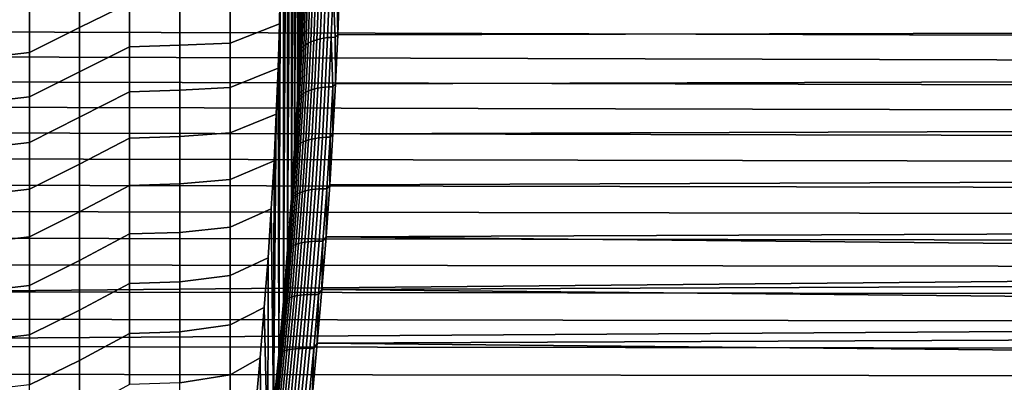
# Model space of a CAD drawing. Header units: metres. Extents: x -29 to 117, y -464 to 29.
# Tile 317 of 362: x 66 to 87, y 7 to 15. Entities that reach past the tile are written whole.
import ezdxf

# ---------------------------------------------------------------- set-up
doc = ezdxf.new("R2010")
doc.units = ezdxf.units.M
doc.layers.add('solid_24_501_056_XXX', color=7, linetype='CONTINUOUS')

msp = doc.modelspace()

# ---------------------------------------------------------------- linework, layer by layer
at = {"layer": 'solid_24_501_056_XXX'}
for points in [[(71.817757, 8.927694, 25.876579), (71.721443, 7.842888, 25.533432), (71.755402, 16.371271, 32.489647), (71.817741, 24.176371, 38.671837)], [(71.817757, 8.927694, 25.876579), (71.817741, 24.176371, 38.671837), (71.904274, 23.609005, 37.686214)], [(71.904289, 9.996848, 26.264175), (71.817757, 8.927694, 25.876579), (71.904274, 23.609005, 37.686214)], [(71.904289, 9.996848, 26.264175), (71.904274, 23.609005, 37.686214), (71.980865, 23.001684, 36.725616)], [(71.980881, 11.048288, 26.695463), (71.904289, 9.996848, 26.264175), (71.980865, 23.001684, 36.725616)], [(71.980881, 11.048288, 26.695463), (71.980865, 23.001684, 36.725616), (72.047447, 22.355467, 35.791348)], [(72.047455, 12.080551, 27.169624), (71.980881, 11.048288, 26.695463), (72.047447, 22.355467, 35.791348)], [(72.047455, 12.080551, 27.169624), (72.047447, 22.355467, 35.791348), (72.103844, 21.671923, 34.885704)], [(72.103844, 13.091105, 27.685513), (72.047455, 12.080551, 27.169624), (72.103844, 21.671923, 34.885704)], [(72.103844, 13.091105, 27.685513), (72.103844, 21.671923, 34.885704), (72.150032, 20.952431, 34.01001)], [(72.150032, 14.078406, 28.241999), (72.103844, 13.091105, 27.685513), (72.150032, 20.952431, 34.01001)], [(72.150032, 14.078406, 28.241999), (72.150032, 20.952431, 34.01001), (72.185883, 20.198839, 33.166531)], [(72.18589, 15.039904, 28.837664), (72.150032, 14.078406, 28.241999), (72.185883, 20.198839, 33.166531)], [(71.721443, 7.842888, 25.533432), (71.750198, 15.513752, 31.80073), (71.755402, 16.371271, 32.489647)], [(72.992676, 16.333233, 28.956289), (111.21566, 15.446432, 28.352678), (111.26889, 14.488895, 27.754143), (72.967445, 15.380246, 28.309574)], [(68.664307, 15.924412, 32.168377), (68.664307, 15.054084, 31.499884), (67.636871, 14.552655, 31.256983), (67.636871, 15.434431, 31.904457)], [(67.636871, 15.434431, 31.904457), (67.636871, 14.552655, 31.256983), (66.614128, 14.039656, 31.070641), (66.614128, 14.924455, 31.692104)], [(71.750198, 15.513752, 31.80073), (71.734573, 14.627522, 31.149101), (70.726494, 14.232293, 30.842484), (70.726494, 15.116114, 31.464621)], [(71.721443, 7.842888, 25.533432), (71.734573, 14.627522, 31.149101), (71.750198, 15.513752, 31.80073)], [(72.837158, 15.340443, 28.296335), (72.916176, 15.343475, 28.287664), (72.932175, 14.401417, 27.702078), (72.87899, 14.352201, 27.674866)], [(72.916176, 15.343475, 28.287664), (72.967445, 15.380246, 28.309574), (72.932175, 14.401417, 27.702078)], [(72.932175, 14.401417, 27.702078), (72.967445, 15.380246, 28.309574), (111.26889, 14.488895, 27.754143)], [(72.233154, 14.165928, 28.036919), (72.269623, 15.137991, 28.637842), (72.312065, 15.173562, 28.580725), (72.275497, 14.198812, 27.978142)], [(72.275497, 14.198812, 27.978142), (72.312065, 15.173562, 28.580725), (72.360977, 15.206513, 28.527332), (72.32431, 14.229187, 27.923155)], [(72.32431, 14.229187, 27.923155), (72.360977, 15.206513, 28.527332), (72.415878, 15.236519, 28.478191), (72.37912, 14.25675, 27.872503)], [(72.37912, 14.25675, 27.872503), (72.415878, 15.236519, 28.478191), (72.476219, 15.263281, 28.433786), (72.439377, 14.28123, 27.826689)], [(72.439377, 14.28123, 27.826689), (72.476219, 15.263281, 28.433786), (72.541412, 15.286535, 28.39456), (72.504486, 14.302384, 27.786163)], [(72.504486, 14.302384, 27.786163), (72.541412, 15.286535, 28.39456), (72.610802, 15.306052, 28.360897), (72.573807, 14.320003, 27.751328)], [(72.573807, 14.320003, 27.751328), (72.610802, 15.306052, 28.360897), (72.683708, 15.321639, 28.333134), (72.646652, 14.333912, 27.722527)], [(72.646652, 14.333912, 27.722527), (72.683708, 15.321639, 28.333134), (72.759407, 15.33314, 28.311541), (72.722298, 14.343975, 27.700047)], [(72.722298, 14.343975, 27.700047), (72.759407, 15.33314, 28.311541), (72.837158, 15.340443, 28.296335), (72.800003, 14.350091, 27.684105)], [(72.800003, 14.350091, 27.684105), (72.837158, 15.340443, 28.296335), (72.87899, 14.352201, 27.674866)], [(115.332092, 14.306173, 76.361618), (115.389381, 14.797477, 76.066254), (65.046883, 14.967364, 75.960922), (64.926384, 14.463406, 76.268562)], [(68.664307, 15.054084, 31.499884), (68.664307, 14.155728, 30.869558), (67.636871, 13.643754, 30.648174), (67.636871, 14.552655, 31.256983)], [(69.69474, 15.087944, 31.458445), (69.69474, 14.189301, 30.827723), (68.664307, 14.155728, 30.869558), (68.664307, 15.054084, 31.499884)], [(70.726494, 15.116114, 31.464621), (70.726494, 14.232293, 30.842484), (69.69474, 14.189301, 30.827723), (69.69474, 15.087944, 31.458445)], [(72.169495, 14.093947, 28.163492), (72.150032, 14.078406, 28.241999), (72.18589, 15.039904, 28.837664), (72.20575, 15.060415, 28.760956)], [(72.169495, 14.093947, 28.163492), (72.20575, 15.060415, 28.760956), (72.234062, 15.10015, 28.698118), (72.197701, 14.130857, 28.098907)], [(72.197701, 14.130857, 28.098907), (72.234062, 15.10015, 28.698118), (72.269623, 15.137991, 28.637842), (72.233154, 14.165928, 28.036919)], [(66.614128, 14.924455, 31.692104), (66.614128, 14.039656, 31.070641), (65.597748, 13.925455, 31.208183), (65.597748, 14.810333, 31.828934)], [(67.636871, 14.552655, 31.256983), (67.636871, 13.643754, 30.648174), (66.614128, 13.129015, 30.487701), (66.614128, 14.039656, 31.070641)], [(71.734573, 14.627522, 31.149101), (71.708588, 13.714664, 30.536142), (70.726494, 13.322902, 30.258358), (70.726494, 14.232293, 30.842484)], [(71.721443, 7.842888, 25.533432), (71.708588, 13.714664, 30.536142), (71.734573, 14.627522, 31.149101)], [(115.271881, 13.808091, 76.647453), (115.332092, 14.306173, 76.361618), (64.926384, 14.463406, 76.268562), (64.806808, 13.953312, 76.565506)], [(72.52636, 13.310113, 27.183296), (72.573807, 14.320003, 27.751328), (72.646652, 14.333912, 27.722527), (72.599129, 13.322307, 27.15353)], [(72.599129, 13.322307, 27.15353), (72.646652, 14.333912, 27.722527), (72.722298, 14.343975, 27.700047), (72.674706, 13.330897, 27.13022)], [(72.674706, 13.330897, 27.13022), (72.722298, 14.343975, 27.700047), (72.800003, 14.350091, 27.684105), (72.75235, 13.335799, 27.113598)], [(72.75235, 13.335799, 27.113598), (72.800003, 14.350091, 27.684105), (72.831299, 13.336965, 27.103827)], [(72.800003, 14.350091, 27.684105), (72.87899, 14.352201, 27.674866), (72.886887, 13.398359, 27.134848), (72.831299, 13.336965, 27.103827)], [(72.87899, 14.352201, 27.674866), (72.932175, 14.401417, 27.702078), (72.886887, 13.398359, 27.134848)], [(72.886887, 13.398359, 27.134848), (72.932175, 14.401417, 27.702078), (111.26889, 14.488895, 27.754143), (111.337036, 13.505835, 27.193064)], [(68.664307, 14.155728, 30.869558), (68.664307, 13.231018, 30.278572), (67.636871, 12.709422, 30.079163), (67.636871, 13.643754, 30.648174)], [(69.69474, 14.189301, 30.827723), (69.69474, 13.264327, 30.236288), (68.664307, 13.231018, 30.278572), (68.664307, 14.155728, 30.869558)], [(70.726494, 14.232293, 30.842484), (70.726494, 13.322902, 30.258358), (69.69474, 13.264327, 30.236288), (69.69474, 14.189301, 30.827723)], [(72.122993, 13.104093, 27.60673), (72.169495, 14.093947, 28.163492), (72.197701, 14.130857, 28.098907), (72.151062, 13.138111, 27.540518)], [(72.151062, 13.138111, 27.540518), (72.197701, 14.130857, 28.098907), (72.233154, 14.165928, 28.036919), (72.186378, 13.170348, 27.476936)], [(72.186378, 13.170348, 27.476936), (72.233154, 14.165928, 28.036919), (72.275497, 14.198812, 27.978142), (72.228592, 13.200484, 27.416613)], [(72.228592, 13.200484, 27.416613), (72.275497, 14.198812, 27.978142), (72.32431, 14.229187, 27.923155), (72.27729, 13.228223, 27.360144)], [(72.27729, 13.228223, 27.360144), (72.32431, 14.229187, 27.923155), (72.37912, 14.25675, 27.872503), (72.331978, 13.253287, 27.308086)], [(72.331978, 13.253287, 27.308086), (72.37912, 14.25675, 27.872503), (72.439377, 14.28123, 27.826689), (72.392128, 13.275432, 27.26096)], [(72.392128, 13.275432, 27.26096), (72.439377, 14.28123, 27.826689), (72.504486, 14.302384, 27.786163), (72.457138, 13.294436, 27.219225)], [(72.457138, 13.294436, 27.219225), (72.504486, 14.302384, 27.786163), (72.573807, 14.320003, 27.751328), (72.52636, 13.310113, 27.183296)], [(115.208549, 13.303432, 76.923569), (115.271881, 13.808091, 76.647453), (64.806808, 13.953312, 76.565506), (64.688087, 13.437303, 76.851624)], [(66.614128, 14.039656, 31.070641), (66.614128, 13.129015, 30.487701), (65.597748, 13.014595, 30.626226), (65.597748, 13.925455, 31.208183)], [(72.122993, 13.104093, 27.60673), (72.103844, 13.091105, 27.685513), (72.150032, 14.078406, 28.241999), (72.169495, 14.093947, 28.163492)], [(67.636871, 13.643754, 30.648174), (67.636871, 12.709422, 30.079163), (66.614128, 12.194207, 29.944359), (66.614128, 13.129015, 30.487701)], [(71.708588, 13.714664, 30.536142), (71.672249, 12.776339, 29.962769), (70.726494, 12.389573, 29.713297), (70.726494, 13.322902, 30.258358)], [(71.721443, 7.842888, 25.533432), (71.61541, 6.743307, 25.235132), (71.672249, 12.776339, 29.962769), (71.708588, 13.714664, 30.536142)], [(115.142174, 12.792392, 77.189789), (115.208549, 13.303432, 76.923569), (64.688087, 13.437303, 76.851624), (64.570396, 12.915635, 77.126801)], [(70.726494, 13.322902, 30.258358), (70.726494, 12.389573, 29.713297), (69.69474, 12.314742, 29.685236), (69.69474, 13.264327, 30.236288)], [(72.468582, 12.278197, 26.657652), (72.52636, 13.310113, 27.183296), (72.599129, 13.322307, 27.15353), (72.541245, 12.28864, 26.626993)], [(72.541245, 12.28864, 26.626993), (72.599129, 13.322307, 27.15353), (72.674706, 13.330897, 27.13022), (72.616737, 12.295728, 26.602919)], [(72.616737, 12.295728, 26.602919), (72.674706, 13.330897, 27.13022), (72.75235, 13.335799, 27.113598), (72.694321, 12.299392, 26.585665)], [(72.694321, 12.299392, 26.585665), (72.75235, 13.335799, 27.113598), (72.831299, 13.336965, 27.103827), (72.773209, 12.299594, 26.575403)], [(72.773209, 12.299594, 26.575403), (72.831299, 13.336965, 27.103827), (72.831657, 12.37254, 26.608768)], [(72.831299, 13.336965, 27.103827), (72.886887, 13.398359, 27.134848), (72.831657, 12.37254, 26.608768)], [(72.831657, 12.37254, 26.608768), (72.886887, 13.398359, 27.134848), (111.337036, 13.505835, 27.193064), (111.419548, 12.498152, 26.670368)], [(66.614128, 13.129015, 30.487701), (66.614128, 12.194207, 29.944359), (65.597748, 12.079454, 30.084145), (65.597748, 13.014595, 30.626226)], [(68.664307, 13.231018, 30.278572), (68.664307, 12.281673, 29.728029), (67.636871, 11.7514, 29.55101), (67.636871, 12.709422, 30.079163)], [(69.69474, 13.264327, 30.236288), (69.69474, 12.314742, 29.685236), (68.664307, 12.281673, 29.728029), (68.664307, 13.231018, 30.278572)], [(72.066353, 12.092626, 27.091501), (72.122993, 13.104093, 27.60673), (72.151062, 13.138111, 27.540518), (72.094261, 12.123693, 27.023787)], [(72.094261, 12.123693, 27.023787), (72.151062, 13.138111, 27.540518), (72.186378, 13.170348, 27.476936), (72.129417, 12.153039, 26.958731)], [(72.129417, 12.153039, 26.958731), (72.186378, 13.170348, 27.476936), (72.228592, 13.200484, 27.416613), (72.171471, 12.180369, 26.896978)], [(72.171471, 12.180369, 26.896978), (72.228592, 13.200484, 27.416613), (72.27729, 13.228223, 27.360144), (72.220016, 12.205417, 26.839138)], [(72.220016, 12.205417, 26.839138), (72.27729, 13.228223, 27.360144), (72.331978, 13.253287, 27.308086), (72.274567, 12.227931, 26.785784)], [(72.274567, 12.227931, 26.785784), (72.331978, 13.253287, 27.308086), (72.392128, 13.275432, 27.26096), (72.334579, 12.247692, 26.73744)], [(72.334579, 12.247692, 26.73744), (72.392128, 13.275432, 27.26096), (72.457138, 13.294436, 27.219225), (72.399467, 12.264503, 26.69459)], [(72.399467, 12.264503, 26.69459), (72.457138, 13.294436, 27.219225), (72.52636, 13.310113, 27.183296), (72.468582, 12.278197, 26.657652)], [(72.066353, 12.092626, 27.091501), (72.047455, 12.080551, 27.169624), (72.103844, 13.091105, 27.685513), (72.122993, 13.104093, 27.60673)], [(115.073029, 12.275133, 77.445961), (115.142174, 12.792392, 77.189789), (64.570396, 12.915635, 77.126801), (64.45388, 12.388573, 77.390907)], [(71.672249, 12.776339, 29.962769), (71.625679, 11.815126, 29.430431), (70.726494, 11.433985, 29.208277), (70.726494, 12.389573, 29.713297)], [(71.61541, 6.743307, 25.235132), (71.625679, 11.815126, 29.430431), (71.672249, 12.776339, 29.962769)], [(67.636871, 12.709422, 30.079163), (67.636871, 11.7514, 29.55101), (66.614128, 11.236956, 29.441612), (66.614128, 12.194207, 29.944359)], [(115.001358, 11.751822, 77.69194), (115.073029, 12.275133, 77.445961), (64.45388, 12.388573, 77.390907), (64.338493, 11.856343, 77.643852)], [(69.69474, 12.314742, 29.685236), (69.69474, 11.342306, 29.175591), (68.664307, 11.309464, 29.21895), (68.664307, 12.281673, 29.728029)], [(70.726494, 12.389573, 29.713297), (70.726494, 11.433985, 29.208277), (69.69474, 11.342306, 29.175591), (69.69474, 12.314742, 29.685236)], [(72.766548, 11.325486, 26.124708), (72.831657, 12.37254, 26.608768), (111.419548, 12.498152, 26.670368), (111.516243, 11.466922, 26.187084)], [(72.773209, 12.299594, 26.575403), (72.831657, 12.37254, 26.608768), (72.766548, 11.325486, 26.124708)], [(66.614128, 12.194207, 29.944359), (66.614128, 11.236956, 29.441612), (65.597748, 11.121777, 29.582952), (65.597748, 12.079454, 30.084145)], [(68.664307, 12.281673, 29.728029), (68.664307, 11.309464, 29.21895), (67.636871, 10.771474, 29.064703), (67.636871, 11.7514, 29.55101)], [(71.999702, 11.061316, 26.61862), (72.066353, 12.092626, 27.091501), (72.094261, 12.123693, 27.023787), (72.027412, 11.089381, 26.549528)], [(72.027412, 11.089381, 26.549528), (72.094261, 12.123693, 27.023787), (72.129417, 12.153039, 26.958731), (72.062378, 11.115781, 26.483122)], [(72.062378, 11.115781, 26.483122), (72.129417, 12.153039, 26.958731), (72.171471, 12.180369, 26.896978), (72.104248, 11.140255, 26.420059)], [(72.104248, 11.140255, 26.420059), (72.171471, 12.180369, 26.896978), (72.220016, 12.205417, 26.839138), (72.152611, 11.162562, 26.360964)], [(72.152611, 11.162562, 26.360964), (72.220016, 12.205417, 26.839138), (72.274567, 12.227931, 26.785784), (72.206993, 11.182481, 26.306417)], [(72.206993, 11.182481, 26.306417), (72.274567, 12.227931, 26.785784), (72.334579, 12.247692, 26.73744), (72.266853, 11.199815, 26.256962)], [(72.266853, 11.199815, 26.256962), (72.334579, 12.247692, 26.73744), (72.399467, 12.264503, 26.69459), (72.331596, 11.214392, 26.213087)], [(72.331596, 11.214392, 26.213087), (72.399467, 12.264503, 26.69459), (72.468582, 12.278197, 26.657652), (72.400581, 11.226068, 26.175224)], [(72.400581, 11.226068, 26.175224), (72.468582, 12.278197, 26.657652), (72.541245, 12.28864, 26.626993), (72.473129, 11.234729, 26.143749)], [(72.473129, 11.234729, 26.143749), (72.541245, 12.28864, 26.626993), (72.616737, 12.295728, 26.602919), (72.548523, 11.240287, 26.118973)], [(72.548523, 11.240287, 26.118973), (72.616737, 12.295728, 26.602919), (72.694321, 12.299392, 26.585665), (72.626022, 11.242689, 26.101139)], [(72.626022, 11.242689, 26.101139), (72.694321, 12.299392, 26.585665), (72.773209, 12.299594, 26.575403), (72.704849, 11.24191, 26.090427)], [(72.704849, 11.24191, 26.090427), (72.773209, 12.299594, 26.575403), (72.766548, 11.325486, 26.124708)], [(71.999702, 11.061316, 26.61862), (71.980881, 11.048288, 26.695463), (72.047455, 12.080551, 27.169624), (72.066353, 12.092626, 27.091501)], [(114.926888, 11.222628, 77.927567), (115.001358, 11.751822, 77.69194), (64.338493, 11.856343, 77.643852), (64.224182, 11.319178, 77.885544)], [(67.636871, 11.7514, 29.55101), (67.636871, 10.771474, 29.064703), (66.614128, 10.25902, 28.980389), (66.614128, 11.236956, 29.441612)], [(71.625679, 11.815126, 29.430431), (71.568901, 10.831899, 28.93973), (70.726494, 10.457854, 28.744205), (70.726494, 11.433985, 29.208277)], [(71.61541, 6.743307, 25.235132), (71.568901, 10.831899, 28.93973), (71.625679, 11.815126, 29.430431)], [(114.849747, 10.687782, 78.152679), (114.926888, 11.222628, 77.927567), (64.224182, 11.319178, 77.885544), (64.111099, 10.777337, 78.115883)], [(68.664307, 11.309464, 29.21895), (68.664307, 10.316198, 28.752285), (67.636871, 9.77147, 28.621145), (67.636871, 10.771474, 29.064703)], [(69.69474, 11.342306, 29.175591), (69.69474, 10.348824, 28.708298), (68.664307, 10.316198, 28.752285), (68.664307, 11.309464, 29.21895)], [(70.726494, 11.433985, 29.208277), (70.726494, 10.457854, 28.744205), (69.69474, 10.348824, 28.708298), (69.69474, 11.342306, 29.175591)], [(72.691658, 10.258807, 25.68351), (72.766548, 11.325486, 26.124708), (111.516243, 11.466922, 26.187084), (111.626335, 10.413263, 25.744255)], [(72.704849, 11.24191, 26.090427), (72.766548, 11.325486, 26.124708), (72.691658, 10.258807, 25.68351)], [(66.614128, 11.236956, 29.441612), (66.614128, 10.25902, 28.980389), (65.597748, 10.14335, 29.123585), (65.597748, 11.121777, 29.582952)], [(71.95063, 10.036956, 26.118547), (72.027412, 11.089381, 26.549528), (72.062378, 11.115781, 26.483122), (71.985374, 10.060365, 26.050917)], [(71.985374, 10.060365, 26.050917), (72.062378, 11.115781, 26.483122), (72.104248, 11.140255, 26.420059), (72.027039, 10.081938, 25.986666)], [(72.027039, 10.081938, 25.986666), (72.104248, 11.140255, 26.420059), (72.152611, 11.162562, 26.360964), (72.075203, 10.101461, 25.92643)], [(72.075203, 10.101461, 25.92643), (72.152611, 11.162562, 26.360964), (72.206993, 11.182481, 26.306417), (72.129387, 10.118743, 25.870804)], [(72.129387, 10.118743, 25.870804), (72.206993, 11.182481, 26.306417), (72.266853, 11.199815, 26.256962), (72.189064, 10.133612, 25.820339)], [(72.189064, 10.133612, 25.820339), (72.266853, 11.199815, 26.256962), (72.331596, 11.214392, 26.213087), (72.253639, 10.14592, 25.775534)], [(72.253639, 10.14592, 25.775534), (72.331596, 11.214392, 26.213087), (72.400581, 11.226068, 26.175224), (72.322479, 10.155546, 25.736832)], [(72.322479, 10.155546, 25.736832), (72.400581, 11.226068, 26.175224), (72.473129, 11.234729, 26.143749), (72.394897, 10.162395, 25.704615)], [(72.394897, 10.162395, 25.704615), (72.473129, 11.234729, 26.143749), (72.548523, 11.240287, 26.118973), (72.470177, 10.1664, 25.679201)], [(72.470177, 10.1664, 25.679201), (72.548523, 11.240287, 26.118973), (72.626022, 11.242689, 26.101139), (72.547577, 10.16752, 25.660845)], [(72.547577, 10.16752, 25.660845), (72.626022, 11.242689, 26.101139), (72.704849, 11.24191, 26.090427), (72.626335, 10.165745, 25.649725)], [(72.626335, 10.165745, 25.649725), (72.704849, 11.24191, 26.090427), (72.691658, 10.258807, 25.68351)], [(71.923141, 10.011943, 26.188889), (71.904289, 9.996848, 26.264175), (71.980881, 11.048288, 26.695463), (71.999702, 11.061316, 26.61862)], [(71.923141, 10.011943, 26.188889), (71.999702, 11.061316, 26.61862), (72.027412, 11.089381, 26.549528), (71.95063, 10.036956, 26.118547)], [(114.770279, 10.147537, 78.367096), (114.849747, 10.687782, 78.152679), (64.111099, 10.777337, 78.115883), (63.999386, 10.231089, 78.33477)], [(67.636871, 10.771474, 29.064703), (67.636871, 9.77147, 28.621145), (66.614128, 9.262201, 28.561535), (66.614128, 10.25902, 28.980389)], [(71.568901, 10.831899, 28.93973), (71.502106, 9.829679, 28.492067), (70.726494, 9.462934, 28.321917), (70.726494, 10.457854, 28.744205)], [(71.61541, 6.743307, 25.235132), (71.499863, 5.631461, 24.982557), (71.502106, 9.829679, 28.492067), (71.568901, 10.831899, 28.93973)], [(68.664307, 10.316198, 28.752285), (68.664307, 9.303726, 28.328901), (67.636871, 8.753254, 28.221163), (67.636871, 9.77147, 28.621145)], [(69.69474, 10.348824, 28.708298), (69.69474, 9.336139, 28.284224), (68.664307, 9.303726, 28.328901), (68.664307, 10.316198, 28.752285)], [(70.726494, 10.457854, 28.744205), (70.726494, 9.462934, 28.321917), (69.69474, 9.336139, 28.284224), (69.69474, 10.348824, 28.708298)], [(111.693489, 10.305548, 25.702881), (111.686302, 9.878366, 25.53833), (72.691658, 10.258807, 25.68351), (111.626335, 10.413263, 25.744255)], [(114.691505, 9.620304, 78.564087), (114.770279, 10.147537, 78.367096), (63.999386, 10.231089, 78.33477), (63.889, 9.68067, 78.542137)], [(66.614128, 10.25902, 28.980389), (66.614128, 9.262201, 28.561535), (65.597748, 9.145997, 28.706896), (65.597748, 10.14335, 29.123585)], [(71.940002, 9.007302, 25.597448), (72.027039, 10.081938, 25.986666), (72.075203, 10.101461, 25.92643), (71.98793, 9.024005, 25.53619)], [(71.98793, 9.024005, 25.53619), (72.075203, 10.101461, 25.92643), (72.129387, 10.118743, 25.870804), (72.041901, 9.038613, 25.479597)], [(72.041901, 9.038613, 25.479597), (72.129387, 10.118743, 25.870804), (72.189064, 10.133612, 25.820339), (72.101379, 9.050983, 25.428226)], [(72.101379, 9.050983, 25.428226), (72.189064, 10.133612, 25.820339), (72.253639, 10.14592, 25.775534), (72.165771, 9.060991, 25.382589)], [(72.165771, 9.060991, 25.382589), (72.253639, 10.14592, 25.775534), (72.322479, 10.155546, 25.736832), (72.234436, 9.068541, 25.343134)], [(72.234436, 9.068541, 25.343134), (72.322479, 10.155546, 25.736832), (72.394897, 10.162395, 25.704615), (72.306709, 9.073554, 25.310253)], [(72.306709, 9.073554, 25.310253), (72.394897, 10.162395, 25.704615), (72.470177, 10.1664, 25.679201), (72.381859, 9.075984, 25.284269)], [(72.381859, 9.075984, 25.284269), (72.470177, 10.1664, 25.679201), (72.547577, 10.16752, 25.660845), (72.45916, 9.075805, 25.265442)], [(72.45916, 9.075805, 25.265442), (72.547577, 10.16752, 25.660845), (72.626335, 10.165745, 25.649725), (72.537834, 9.07302, 25.253956)], [(72.537834, 9.07302, 25.253956), (72.626335, 10.165745, 25.649725), (72.607056, 9.174086, 25.285946)], [(72.607056, 9.174086, 25.285946), (72.691658, 10.258807, 25.68351), (111.686302, 9.878366, 25.53833), (111.74955, 9.338384, 25.342945)], [(72.626335, 10.165745, 25.649725), (72.691658, 10.258807, 25.68351), (72.607056, 9.174086, 25.285946)], [(71.836838, 8.946374, 25.802954), (71.817757, 8.927694, 25.876579), (71.904289, 9.996848, 26.264175), (71.923141, 10.011943, 26.188889)], [(71.836838, 8.946374, 25.802954), (71.923141, 10.011943, 26.188889), (71.95063, 10.036956, 26.118547), (71.864075, 8.968293, 25.731493)], [(71.864075, 8.968293, 25.731493), (71.95063, 10.036956, 26.118547), (71.985374, 10.060365, 26.050917), (71.898575, 8.98867, 25.662766)], [(71.898575, 8.98867, 25.662766), (71.985374, 10.060365, 26.050917), (72.027039, 10.081938, 25.986666), (71.940002, 9.007302, 25.597448)], [(67.636871, 9.77147, 28.621145), (67.636871, 8.753254, 28.221163), (66.614128, 8.248334, 28.185823), (66.614128, 9.262201, 28.561535)], [(71.502106, 9.829679, 28.492067), (71.425323, 8.809092, 28.087818), (70.726494, 8.451011, 27.942171), (70.726494, 9.462934, 28.321917)], [(71.499863, 5.631461, 24.982557), (71.425323, 8.809092, 28.087818), (71.502106, 9.829679, 28.492067)], [(114.688766, 9.602137, 78.570663), (114.691505, 9.620304, 78.564087), (63.889, 9.68067, 78.542137), (63.779892, 9.126318, 78.737907)], [(114.604858, 9.051707, 78.763275), (114.688766, 9.602137, 78.570663), (63.779892, 9.126318, 78.737907)], [(68.664307, 9.303726, 28.328901), (68.664307, 8.273933, 27.949589), (67.636871, 7.718721, 27.865505), (67.636871, 8.753254, 28.221163)], [(69.69474, 9.336139, 28.284224), (69.69474, 8.306129, 27.904154), (68.664307, 8.273933, 27.949589), (68.664307, 9.303726, 28.328901)], [(70.726494, 9.462934, 28.321917), (70.726494, 8.451011, 27.942171), (69.69474, 8.306129, 27.904154), (69.69474, 9.336139, 28.284224)], [(111.830841, 9.236473, 25.309135), (111.815788, 8.793477, 25.158226), (72.607056, 9.174086, 25.285946), (111.74955, 9.338384, 25.342945)], [(114.518745, 8.496531, 78.944756), (114.604858, 9.051707, 78.763275), (63.779892, 9.126318, 78.737907), (63.672199, 8.568297, 78.922012)], [(66.614128, 9.262201, 28.561535), (66.614128, 8.248334, 28.185823), (65.597748, 8.131581, 28.333668), (65.597748, 9.145997, 28.706896)], [(72.512886, 8.073119, 24.932795), (72.607056, 9.174086, 25.285946), (111.815788, 8.793477, 25.158226), (111.884773, 8.24381, 24.984304)], [(72.537834, 9.07302, 25.253956), (72.607056, 9.174086, 25.285946), (72.512886, 8.073119, 24.932795)], [(71.836838, 8.946374, 25.802954), (71.740967, 7.866539, 25.461359), (71.721443, 7.842888, 25.533432), (71.817757, 8.927694, 25.876579)], [(71.740967, 7.866539, 25.461359), (71.836838, 8.946374, 25.802954), (71.864075, 8.968293, 25.731493), (71.767929, 7.88533, 25.388908)], [(71.767929, 7.88533, 25.388908), (71.864075, 8.968293, 25.731493), (71.898575, 8.98867, 25.662766), (71.802162, 7.902641, 25.31921)], [(71.802162, 7.902641, 25.31921), (71.898575, 8.98867, 25.662766), (71.940002, 9.007302, 25.597448), (71.843315, 7.918298, 25.252953)], [(71.843315, 7.918298, 25.252953), (71.940002, 9.007302, 25.597448), (71.98793, 9.024005, 25.53619), (71.890999, 7.932148, 25.190794)], [(71.890999, 7.932148, 25.190794), (71.98793, 9.024005, 25.53619), (72.041901, 9.038613, 25.479597), (71.944733, 7.944053, 25.133345)], [(71.944733, 7.944053, 25.133345), (72.041901, 9.038613, 25.479597), (72.101379, 9.050983, 25.428226), (72.003983, 7.953896, 25.081175)], [(72.003983, 7.953896, 25.081175), (72.101379, 9.050983, 25.428226), (72.165771, 9.060991, 25.382589), (72.068169, 7.961579, 25.034801)], [(72.068169, 7.961579, 25.034801), (72.165771, 9.060991, 25.382589), (72.234436, 9.068541, 25.343134), (72.13665, 7.967026, 24.99468)], [(72.13665, 7.967026, 24.99468), (72.234436, 9.068541, 25.343134), (72.306709, 9.073554, 25.310253), (72.208755, 7.970183, 24.961212)], [(72.208755, 7.970183, 24.961212), (72.306709, 9.073554, 25.310253), (72.381859, 9.075984, 25.284269), (72.283768, 7.97102, 24.934725)], [(72.283768, 7.97102, 24.934725), (72.381859, 9.075984, 25.284269), (72.45916, 9.075805, 25.265442), (72.360947, 7.969528, 24.915482)], [(72.360947, 7.969528, 24.915482), (72.45916, 9.075805, 25.265442), (72.537834, 9.07302, 25.253956), (72.439529, 7.965721, 24.903673)], [(72.439529, 7.965721, 24.903673), (72.537834, 9.07302, 25.253956), (72.512886, 8.073119, 24.932795)], [(67.636871, 8.753254, 28.221163), (67.636871, 7.718721, 27.865505), (66.614128, 7.219285, 27.853947), (66.614128, 8.248334, 28.185823)], [(71.425323, 8.809092, 28.087818), (71.338821, 7.773526, 27.728243), (70.726494, 7.423905, 27.60565), (70.726494, 8.451011, 27.942171)], [(71.499863, 5.631461, 24.982557), (71.374847, 4.508068, 24.77607), (71.338821, 7.773526, 27.728243), (71.425323, 8.809092, 28.087818)], [(114.430855, 7.936948, 79.114952), (114.518745, 8.496531, 78.944756), (63.595486, 8.163724, 79.047501), (63.566059, 8.006876, 79.094376)], [(114.518745, 8.496531, 78.944756), (63.672199, 8.568297, 78.922012), (63.595486, 8.163724, 79.047501)], [(69.69474, 8.306129, 27.904154), (69.69474, 7.260709, 27.568798), (68.664307, 7.228735, 27.615053), (68.664307, 8.273933, 27.949589)], [(70.726494, 8.451011, 27.942171), (70.726494, 7.423905, 27.60565), (69.69474, 7.260709, 27.568798), (69.69474, 8.306129, 27.904154)], [(66.614128, 8.248334, 28.185823), (66.614128, 7.219285, 27.853947), (65.597748, 7.101994, 28.004591), (65.597748, 8.131581, 28.333668)], [(68.664307, 8.273933, 27.949589), (68.664307, 7.228735, 27.615053), (67.636871, 6.669802, 27.554832), (67.636871, 7.718721, 27.865505)], [(72.512886, 8.073119, 24.932795), (111.884773, 8.24381, 24.984304), (111.956772, 7.689563, 24.821312)], [(114.341499, 7.373277, 79.273712), (114.430855, 7.936948, 79.114952), (63.566059, 8.006876, 79.094376), (63.46143, 7.442299, 79.254944)], [(71.635727, 6.77437, 25.164642), (71.740967, 7.866539, 25.461359), (71.767929, 7.88533, 25.388908), (71.662384, 6.790005, 25.091333)], [(71.662384, 6.790005, 25.091333), (71.767929, 7.88533, 25.388908), (71.802162, 7.902641, 25.31921), (71.696312, 6.804221, 25.020794)], [(71.696312, 6.804221, 25.020794), (71.802162, 7.902641, 25.31921), (71.843315, 7.918298, 25.252953), (71.737183, 6.816877, 24.953722)], [(71.737183, 6.816877, 24.953722), (71.843315, 7.918298, 25.252953), (71.890999, 7.932148, 25.190794), (71.784584, 6.827847, 24.890779)], [(71.784584, 6.827847, 24.890779), (71.890999, 7.932148, 25.190794), (71.944733, 7.944053, 25.133345), (71.838051, 6.837024, 24.832588)], [(71.838051, 6.837024, 24.832588), (71.944733, 7.944053, 25.133345), (72.003983, 7.953896, 25.081175), (71.897057, 6.844316, 24.779726)], [(71.897057, 6.844316, 24.779726), (72.003983, 7.953896, 25.081175), (72.068169, 7.961579, 25.034801), (71.961014, 6.849652, 24.732716)], [(71.961014, 6.849652, 24.732716), (72.068169, 7.961579, 25.034801), (72.13665, 7.967026, 24.99468), (72.029297, 6.852979, 24.692019)], [(72.029297, 6.852979, 24.692019), (72.13665, 7.967026, 24.99468), (72.208755, 7.970183, 24.961212), (72.101219, 6.854263, 24.658041)], [(72.101219, 6.854263, 24.658041), (72.208755, 7.970183, 24.961212), (72.283768, 7.97102, 24.934725), (72.176079, 6.853492, 24.631117)], [(72.176079, 6.853492, 24.631117), (72.283768, 7.97102, 24.934725), (72.360947, 7.969528, 24.915482), (72.253128, 6.850674, 24.611513)], [(72.253128, 6.850674, 24.611513), (72.360947, 7.969528, 24.915482), (72.439529, 7.965721, 24.903673), (72.331612, 6.845836, 24.599424)], [(72.331612, 6.845836, 24.599424), (72.439529, 7.965721, 24.903673), (72.409271, 6.957699, 24.624756)], [(72.409271, 6.957699, 24.624756), (72.512886, 8.073119, 24.932795), (111.956772, 7.689563, 24.821312), (112.031677, 7.130993, 24.669399)], [(72.439529, 7.965721, 24.903673), (72.512886, 8.073119, 24.932795), (72.409271, 6.957699, 24.624756)], [(67.636871, 7.718721, 27.865505), (67.636871, 6.669802, 27.554832), (66.614128, 6.176948, 27.566513), (66.614128, 7.219285, 27.853947)], [(71.338821, 7.773526, 27.728243), (71.242622, 6.723408, 27.413557), (70.726494, 6.383461, 27.312956), (70.726494, 7.423905, 27.60565)], [(71.374847, 4.508068, 24.77607), (71.240677, 3.376263, 24.616394), (71.242622, 6.723408, 27.413557), (71.338821, 7.773526, 27.728243)], [(71.740967, 7.866539, 25.461359), (71.635727, 6.77437, 25.164642), (71.61541, 6.743307, 25.235132), (71.721443, 7.842888, 25.533432)], [(114.250267, 6.805587, 79.420959), (114.341499, 7.373277, 79.273712), (63.46143, 7.442299, 79.254944), (63.358269, 6.874809, 79.403679)], [(70.726494, 7.423905, 27.60565), (70.726494, 6.383461, 27.312956), (69.69474, 6.201815, 27.278772), (69.69474, 7.260709, 27.568798)]]:
    msp.add_3dface(points, dxfattribs=at)

doc.saveas('drawing.dxf')
